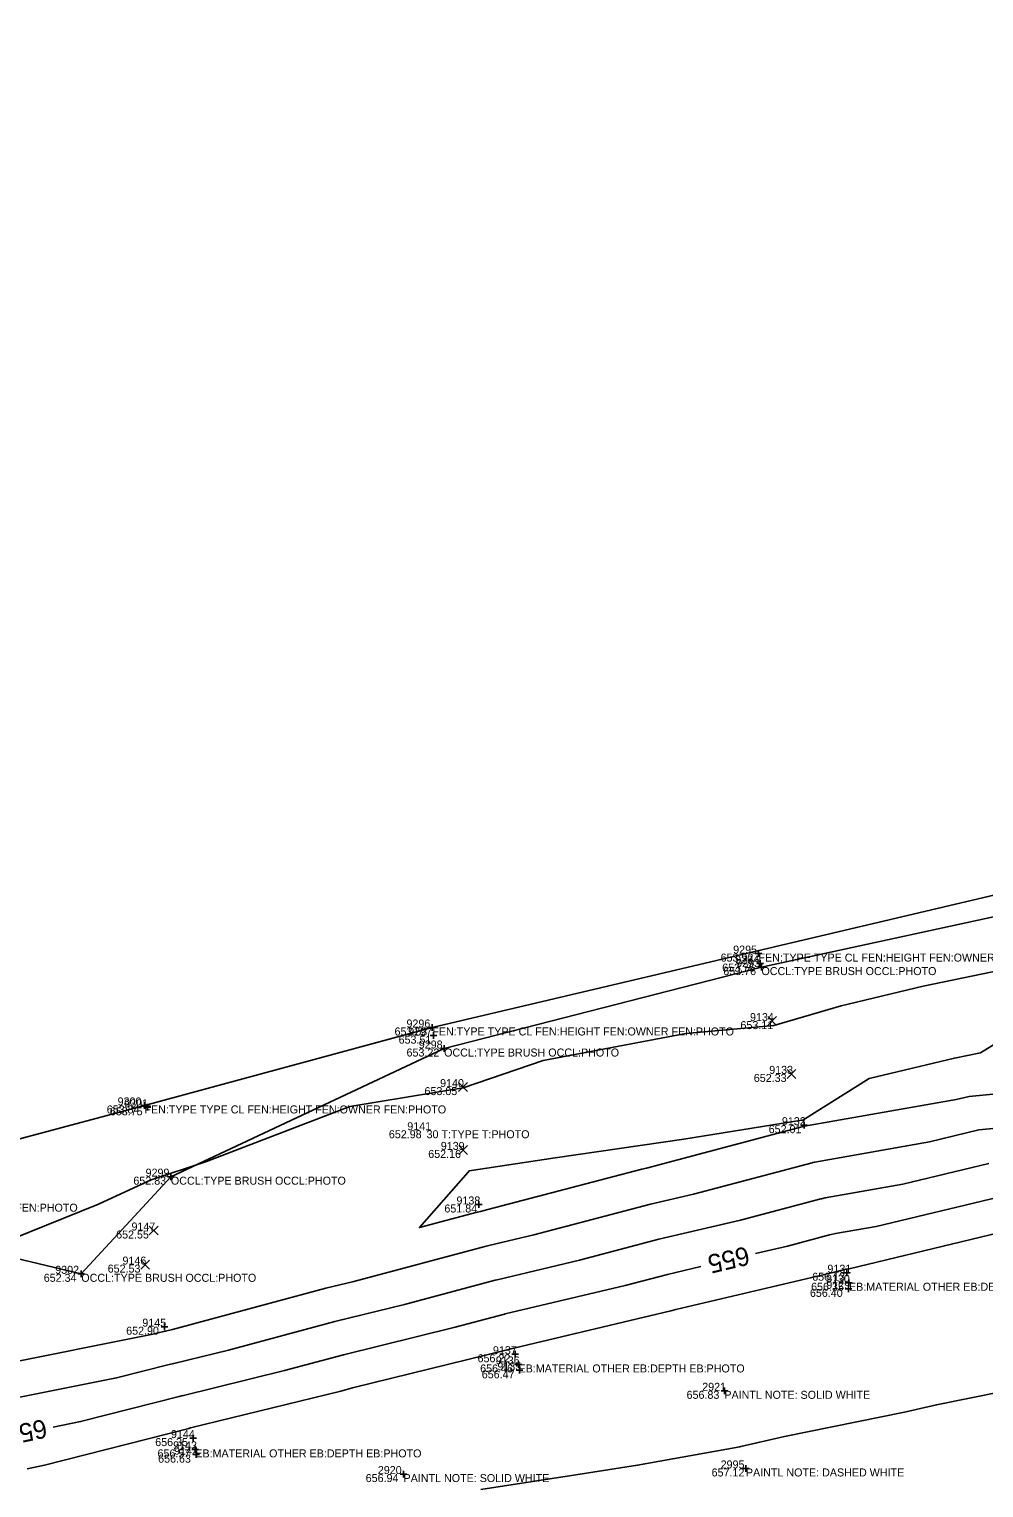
# Model space of a CAD drawing. Extents: x 2129350 to 2137777, y 657588 to 659885.
# Drawn here: x 2135513.3 to 2135656.4, y 659446.5 to 659665.1 of the extents above; entities that cross this region are included whole.
import ezdxf

# ---------------------------------------------------------------- set-up
doc = ezdxf.new("R2010")
doc.units = 0
for name, color, linetype in [('DT_X_Contour_Major', 7, 'Continuous'), ('DT_X_Contour_Minor', 7, 'Continuous'), ('DT_X_TIN_Hull', 7, 'Continuous'), ('SV_X_Occupation_Line', 7, 'Continuous'), ('SV_X_Random_Point', 7, 'Continuous'), ('SV_X_Shot_Marker', 7, 'Continuous'), ('SV_X_Text_Comment', 7, 'Continuous'), ('SV_X_Text_Elevation', 7, 'Continuous'), ('SV_X_Text_Name', 7, 'Continuous')]:
    doc.layers.add(name, color=color, linetype=linetype)

msp = doc.modelspace()

# ---------------------------------------------------------------- linework, layer by layer
at = {"layer": 'DT_X_Contour_Major'}
for points in [[(2135622.15, 659481.56), (2135626.95, 659482.7), (2135633.24, 659484.36), (2135633.28, 659484.37), (2135634.13, 659484.57), (2135640.2, 659485.64), (2135658.54, 659490.04), (2135663.64, 659490.54), (2135682.22, 659494.99), (2135683.18, 659495.33), (2135702.06, 659499.57), (2135707.63, 659501.47), (2135719.47, 659504.12)], [(2135516.92, 659455.57), (2135521.01, 659456.39), (2135535.78, 659460.16), (2135536.15, 659460.24), (2135536.25, 659460.26), (2135551.59, 659464.04), (2135560.42, 659466.41), (2135577.15, 659470.53), (2135584.52, 659472.49), (2135584.66, 659472.53), (2135602.61, 659476.77), (2135608.95, 659478.44), (2135613.97, 659479.63)]]:
    msp.add_lwpolyline(points, dxfattribs=at)
at = {"layer": 'DT_X_Contour_Minor'}
for points in [[(2135482.61, 659472.37), (2135523.72, 659488.96), (2135531.59, 659492.61), (2135539.89, 659495.39), (2135561.37, 659503.64), (2135578.32, 659506.43), (2135590.31, 659510.53), (2135611.73, 659514.56), (2135624.89, 659515.75), (2135634.96, 659518.71), (2135647.27, 659521.66), (2135662.01, 659524.69), (2135669.96, 659529.61)], [(2135673.03, 659506.96), (2135654.18, 659505.13), (2135652.2, 659504.65), (2135629.47, 659500.65), (2135629.46, 659500.65), (2135629.3, 659500.6), (2135605.79, 659494.4), (2135605.12, 659494.24), (2135582.05, 659488.17), (2135580.93, 659487.9), (2135580.43, 659487.77), (2135571.8, 659485.47), (2135579.07, 659493.77), (2135579.24, 659493.96), (2135592.13, 659495.94), (2135611.4, 659498.74), (2135629.08, 659501.56), (2135629.24, 659501.58), (2135639.16, 659507.81), (2135651.95, 659510.87), (2135655.88, 659511.68), (2135672.44, 659521.93)], [(2135669.9, 659501.48), (2135655.63, 659500.1), (2135648.2, 659498.31), (2135631.02, 659495.29), (2135630.74, 659495.22), (2135630.61, 659495.19), (2135612.84, 659490.5), (2135606.4, 659488.98), (2135588.91, 659484.37), (2135582.18, 659482.78), (2135581.8, 659482.68), (2135561.94, 659477.39), (2135557.76, 659476.37), (2135534.77, 659470.18), (2135533.76, 659469.94), (2135533.76, 659469.93), (2135532.82, 659469.75), (2135531.83, 659469.49), (2135508.38, 659464.8)], [(2135509.92, 659459.64), (2135526.42, 659462.94), (2135534.3, 659464.96), (2135534.95, 659465.09), (2135535.01, 659465.1), (2135543.18, 659467.11), (2135559.09, 659471.39), (2135569.55, 659473.96), (2135583.16, 659477.58), (2135583.42, 659477.65), (2135595.76, 659480.57), (2135607.67, 659483.71), (2135619.9, 659486.6), (2135631.93, 659489.77), (2135632.01, 659489.79), (2135632.57, 659489.93), (2135644.2, 659491.97), (2135657.09, 659495.07)], [(2135513, 659449.31), (2135515.6, 659449.83), (2135537.26, 659455.37), (2135537.34, 659455.39), (2135537.49, 659455.43), (2135560, 659460.97), (2135561.74, 659461.44), (2135584.76, 659467.1), (2135585.89, 659467.4), (2135585.91, 659467.4), (2135609.46, 659472.97), (2135610.23, 659473.18), (2135634, 659478.8), (2135634.55, 659478.94), (2135634.56, 659478.94), (2135635.68, 659479.21), (2135636.2, 659479.3), (2135659.99, 659485.01)], [(2135581, 659446.18), (2135595.2, 659448.4), (2135604.47, 659449.85), (2135619.81, 659452.61), (2135619.96, 659452.65), (2135626.5, 659454.17), (2135644.47, 659457.82), (2135649.25, 659458.92), (2135669.02, 659462.89)]]:
    msp.add_lwpolyline(points, dxfattribs=at)
at = {"layer": 'DT_X_TIN_Hull'}
msp.add_lwpolyline([(2136327.06, 659665.12), (2136264.41, 659654.41), (2136169.64, 659637.49), (2136115.68, 659627.84), (2136075.39, 659620.57), (2136024.28, 659611.38), (2135971.61, 659601.78), (2135918.11, 659591.95), (2135868.49, 659582.14), (2135819.81, 659572.33), (2135778.89, 659563.26), (2135715.95, 659549.39), (2135667.57, 659537.61), (2135573.71, 659515.46), (2135530.59, 659503.78), (2135475.39, 659489.05)], dxfattribs=at)
at = {"layer": 'SV_X_Occupation_Line'}
msp.add_lwpolyline([(2136327.74, 659661.3), (2136269.81, 659650.91), (2136220.39, 659644.98), (2136170.3, 659635.97), (2136115.65, 659626.94), (2136073.74, 659616.81), (2136070.83, 659613.91), (2136021.06, 659606.27), (2135972, 659597.29), (2135920.21, 659589.11), (2135869.35, 659580.39), (2135820.1, 659570.83), (2135779.9, 659557.12), (2135723.78, 659542.42), (2135667.26, 659534.09), (2135623.04, 659524.52), (2135575.49, 659512.31), (2135534.55, 659493.1), (2135521.13, 659478.54), (2135484.79, 659487.2)], dxfattribs=at)
at = {"layer": 'SV_X_Random_Point'}
for p, q in [((2135623.98, 659515.75), (2135625.31, 659517.09)), ((2135623.98, 659517.09), (2135625.31, 659515.75)), ((2135626.87, 659507.84), (2135628.2, 659509.17)), ((2135626.87, 659509.17), (2135628.2, 659507.84)), ((2135577.65, 659505.86), (2135578.99, 659507.2)), ((2135577.65, 659507.2), (2135578.99, 659505.86)), ((2135577.67, 659496.44), (2135579, 659497.77)), ((2135577.67, 659497.77), (2135579, 659496.44)), ((2135531.31, 659484.37), (2135532.64, 659485.7)), ((2135531.31, 659485.7), (2135532.64, 659484.37)), ((2135530.04, 659479.25), (2135531.37, 659480.59)), ((2135530.04, 659480.59), (2135531.37, 659479.25))]:
    msp.add_line(p, q, dxfattribs=at)
at = {"layer": 'SV_X_Shot_Marker'}
for p, q in [((2135622.09, 659526.54), (2135623.09, 659526.54)), ((2135622.59, 659527.04), (2135622.59, 659526.04)), ((2135622.59, 659526.54), (2135622.59, 659526.54)), ((2135622.86, 659525.54), (2135622.86, 659524.54)), ((2135622.36, 659525.04), (2135623.36, 659525.04)), ((2135622.54, 659524.52), (2135623.54, 659524.52)), ((2135622.86, 659525.04), (2135622.86, 659525.04)), ((2135623.04, 659525.02), (2135623.04, 659524.02)), ((2135623.04, 659524.52), (2135623.04, 659524.52)), ((2135573.22, 659515.46), (2135574.22, 659515.46)), ((2135573.72, 659515.96), (2135573.72, 659514.96)), ((2135573.72, 659515.46), (2135573.72, 659515.46)), ((2135573.9, 659514.74), (2135573.9, 659513.74)), ((2135573.4, 659514.24), (2135574.4, 659514.24)), ((2135573.9, 659514.24), (2135573.9, 659514.24)), ((2135574.99, 659512.31), (2135575.99, 659512.31)), ((2135575.49, 659512.81), (2135575.49, 659511.81)), ((2135575.49, 659512.31), (2135575.49, 659512.31)), ((2135530.09, 659503.78), (2135531.09, 659503.78)), ((2135530.55, 659503.5), (2135531.55, 659503.5)), ((2135530.59, 659504.28), (2135530.59, 659503.28)), ((2135530.59, 659503.78), (2135530.59, 659503.78)), ((2135531.05, 659504), (2135531.05, 659503)), ((2135531.05, 659503.5), (2135531.05, 659503.5)), ((2135629.42, 659501.32), (2135629.42, 659500.32)), ((2135628.92, 659500.82), (2135629.92, 659500.82)), ((2135629.42, 659500.82), (2135629.42, 659500.82)), ((2135534.05, 659493.1), (2135535.05, 659493.1)), ((2135534.55, 659493.6), (2135534.55, 659492.6)), ((2135534.55, 659493.1), (2135534.55, 659493.1)), ((2135580.19, 659488.93), (2135581.19, 659488.93)), ((2135580.69, 659489.43), (2135580.69, 659488.43)), ((2135580.69, 659488.93), (2135580.69, 659488.93)), ((2135520.63, 659478.54), (2135521.63, 659478.54)), ((2135521.13, 659479.04), (2135521.13, 659478.04)), ((2135521.13, 659478.54), (2135521.13, 659478.54)), ((2135635.32, 659478.7), (2135636.32, 659478.7)), ((2135635.65, 659477.2), (2135636.65, 659477.2)), ((2135635.82, 659479.2), (2135635.82, 659478.2)), ((2135635.82, 659478.7), (2135635.82, 659478.7)), ((2135636.15, 659477.7), (2135636.15, 659476.7)), ((2135636.15, 659477.2), (2135636.15, 659477.2)), ((2135635.57, 659476.28), (2135636.57, 659476.28)), ((2135636.07, 659476.78), (2135636.07, 659475.78)), ((2135636.07, 659476.28), (2135636.07, 659476.28)), ((2135533.59, 659471.11), (2135533.59, 659470.11)), ((2135533.09, 659470.61), (2135534.09, 659470.61)), ((2135533.59, 659470.61), (2135533.59, 659470.61)), ((2135585.63, 659466.48), (2135586.63, 659466.48)), ((2135586.13, 659466.98), (2135586.13, 659465.98)), ((2135586.13, 659466.48), (2135586.13, 659466.48)), ((2135586.14, 659464.95), (2135587.14, 659464.95)), ((2135586.64, 659465.45), (2135586.64, 659464.45)), ((2135586.64, 659464.95), (2135586.64, 659464.95)), ((2135586.8, 659464.57), (2135586.8, 659463.57)), ((2135586.3, 659464.07), (2135587.3, 659464.07)), ((2135586.8, 659464.07), (2135586.8, 659464.07)), ((2135616.98, 659461), (2135617.98, 659461)), ((2135617.48, 659461.5), (2135617.48, 659460.5)), ((2135617.48, 659461), (2135617.48, 659461)), ((2135537.38, 659453.91), (2135538.38, 659453.91)), ((2135537.88, 659454.41), (2135537.88, 659453.41)), ((2135537.88, 659453.91), (2135537.88, 659453.91)), ((2135537.71, 659452.22), (2135538.71, 659452.22)), ((2135537.82, 659451.43), (2135538.82, 659451.43)), ((2135538.21, 659452.72), (2135538.21, 659451.72)), ((2135538.21, 659452.22), (2135538.21, 659452.22)), ((2135538.32, 659451.93), (2135538.32, 659450.93)), ((2135538.32, 659451.43), (2135538.32, 659451.43)), ((2135569.41, 659449.02), (2135569.41, 659448.02)), ((2135620.21, 659449.36), (2135621.21, 659449.36)), ((2135620.71, 659449.86), (2135620.71, 659448.86)), ((2135620.71, 659449.36), (2135620.71, 659449.36)), ((2135568.91, 659448.52), (2135569.91, 659448.52)), ((2135569.41, 659448.52), (2135569.41, 659448.52))]:
    msp.add_line(p, q, dxfattribs=at)

# ---------------------------------------------------------------- texts
at = {"layer": 'DT_X_Contour_Major'}
for rotation, p in [(193.297, (2135620.86, 659482.7)), (192.3152, (2135515.64, 659456.8))]:
    msp.add_text('655', height=2.8, rotation=rotation, dxfattribs=at).set_placement(p)
at = {"layer": 'SV_X_Text_Comment'}
for s, p in [('FEN:TYPE TYPE CL FEN:HEIGHT FEN:OWNER FEN:PHOTO', (2135622.59, 659525.34)), ('OCCL:TYPE BRUSH OCCL:PHOTO', (2135623.04, 659523.32)), ('FEN:TYPE TYPE CL FEN:HEIGHT FEN:OWNER FEN:PHOTO', (2135573.72, 659514.27)), ('OCCL:TYPE BRUSH OCCL:PHOTO', (2135575.49, 659511.11)), ('FEN:TYPE TYPE CL FEN:HEIGHT FEN:OWNER FEN:PHOTO', (2135530.59, 659502.58)), ('30 T:TYPE T:PHOTO', (2135572.86, 659498.86)), ('OCCL:TYPE BRUSH OCCL:PHOTO', (2135534.55, 659491.9)), ('FEN:TYPE TYPE CL FEN:HEIGHT FEN:OWNER FEN:PHOTO', (2135475.39, 659487.85)), ('OCCL:TYPE BRUSH OCCL:PHOTO', (2135521.13, 659477.34)), ('EB:MATERIAL OTHER EB:DEPTH EB:PHOTO', (2135636.15, 659476)), ('EB:MATERIAL OTHER EB:DEPTH EB:PHOTO', (2135586.64, 659463.75)), ('PAINTL NOTE: SOLID WHITE', (2135617.48, 659459.8)), ('EB:MATERIAL OTHER EB:DEPTH EB:PHOTO', (2135538.21, 659451.02)), ('PAINTL NOTE: DASHED WHITE', (2135620.71, 659448.16)), ('PAINTL NOTE: SOLID WHITE', (2135569.41, 659447.32))]:
    msp.add_text(s, height=1.2, dxfattribs=at).set_placement(p)
at = {"layer": 'SV_X_Text_Elevation'}
for s, p in [('653.92', (2135616.92, 659525.34)), ('653.76', (2135617.15, 659523.84)), ('653.76', (2135617.32, 659523.32)), ('653.53', (2135568.06, 659514.27)), ('653.11', (2135619.89, 659515.22)), ('653.51', (2135568.67, 659513.04)), ('653.22', (2135569.86, 659511.11)), ('652.33', (2135621.89, 659507.3)), ('653.05', (2135572.55, 659505.33)), ('653.84', (2135524.94, 659502.58)), ('653.75', (2135525.41, 659502.3)), ('652.98', (2135567.21, 659498.86)), ('652.01', (2135624.12, 659499.62)), ('652.16', (2135573.11, 659495.91)), ('652.83', (2135528.93, 659491.9)), ('651.84', (2135575.53, 659487.73)), ('652.55', (2135526.35, 659483.83)), ('652.53', (2135525.08, 659478.72)), ('652.34', (2135515.5, 659477.34)), ('656.35', (2135630.47, 659476)), ('656.13', (2135630.64, 659477.5)), ('656.40', (2135630.3, 659475.08)), ('652.90', (2135527.85, 659469.41)), ('656.22', (2135580.5, 659465.28)), ('656.46', (2135580.89, 659463.75)), ('656.47', (2135581.13, 659462.87)), ('656.83', (2135611.82, 659459.8)), ('656.35', (2135532.2, 659452.71)), ('656.57', (2135532.55, 659451.02)), ('656.63', (2135532.64, 659450.23)), ('657.12', (2135615.57, 659448.16)), ('656.94', (2135563.74, 659447.32))]:
    msp.add_text(s, height=1.2, dxfattribs=at).set_placement(p)
at = {"layer": 'SV_X_Text_Name'}
for s, p in [('9295', (2135618.8, 659526.54)), ('9294', (2135619.09, 659525.04)), ('9293', (2135619.25, 659524.52)), ('9296', (2135569.85, 659515.46)), ('9134', (2135621.32, 659516.42)), ('9297', (2135570.11, 659514.24)), ('9298', (2135571.69, 659512.31)), ('9133', (2135624.2, 659508.51)), ('9140', (2135574.89, 659506.53)), ('9300', (2135526.57, 659503.78)), ('9301', (2135527.56, 659503.5)), ('9141', (2135569.97, 659500.06)), ('9132', (2135626.1, 659500.82)), ('9139', (2135574.99, 659497.11)), ('9299', (2135530.76, 659493.1)), ('9138', (2135577.34, 659488.93)), ('9147', (2135528.65, 659485.03)), ('9302', (2135517.22, 659478.54)), ('9146', (2135527.3, 659479.92)), ('9131', (2135632.92, 659478.7)), ('9130', (2135632.71, 659477.2)), ('9129', (2135632.76, 659476.28)), ('9145', (2135530.27, 659470.61)), ('9137', (2135582.8, 659466.48)), ('9136', (2135583.23, 659464.95)), ('9135', (2135583.47, 659464.07)), ('2921', (2135614.16, 659461)), ('9144', (2135534.56, 659453.91)), ('9143', (2135534.89, 659452.22)), ('9142', (2135535.01, 659451.43)), ('2920', (2135565.56, 659448.52)), ('2995', (2135616.92, 659449.36))]:
    msp.add_text(s, height=1.2, dxfattribs=at).set_placement(p)

doc.saveas('drawing.dxf')
